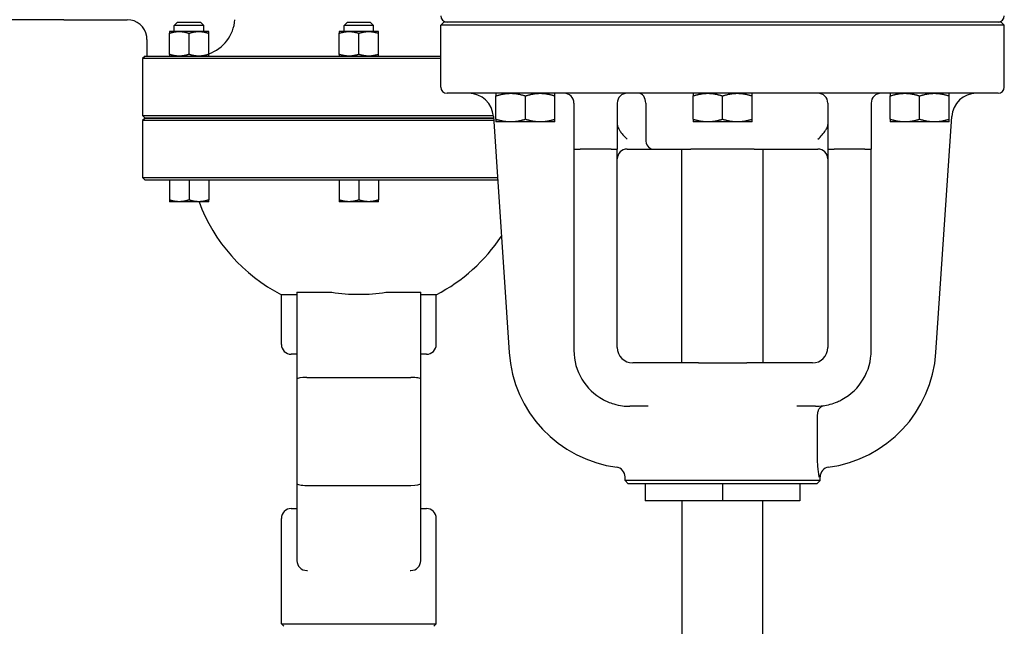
# Model space of a CAD drawing. Header units: inches. Extents: x 24 to 1128, y -69 to 748.
# Tile 620 of 656: x 605 to 618, y 675 to 683. Entities that reach past the tile are written whole.
import ezdxf

# ---------------------------------------------------------------- set-up
doc = ezdxf.new("R2010")
doc.units = ezdxf.units.IN
doc.header["$LTSCALE"] = 32
doc.header["$MEASUREMENT"] = 0
doc.layers.add('Visible (ANSI)', color=7, linetype='Continuous', lineweight=30)

msp = doc.modelspace()

# ---------------------------------------------------------------- linework, layer by layer
at = {"layer": 'Visible (ANSI)'}
for p, q in [((605.66063, 682.91853), (604.75438, 682.91853)), ((605.66063, 682.91986), (605.66063, 682.91853)), ((605.66063, 682.91853), (606.46563, 682.91853)), ((607.10093, 682.88113), (607.06368, 682.84388)), ((607.40143, 682.88113), (607.10093, 682.88113)), ((607.40143, 682.88113), (607.43868, 682.84388)), ((609.26038, 682.88113), (609.22313, 682.84388)), ((609.56088, 682.88113), (609.26038, 682.88113)), ((609.56088, 682.88113), (609.59813, 682.84388)), ((610.49233, 682.889), (610.45296, 682.84963)), ((617.57894, 682.889), (610.49233, 682.889)), ((617.57894, 682.889), (617.61831, 682.84963)), ((607.12618, 682.76843), (607.00118, 682.76843)), ((607.00118, 682.47826), (607.00118, 682.7461)), ((607.43868, 682.84388), (607.06368, 682.84388)), ((607.06368, 682.76843), (607.06368, 682.84388)), ((607.37618, 682.76843), (607.12618, 682.76843)), ((607.25118, 682.47826), (607.25118, 682.7461)), ((607.50118, 682.76843), (607.37618, 682.76843)), ((607.43868, 682.76843), (607.43868, 682.84388)), ((607.50118, 682.47826), (607.50118, 682.7461)), ((609.28563, 682.76843), (609.16063, 682.76843)), ((609.16063, 682.47826), (609.16063, 682.7461)), ((609.59813, 682.84388), (609.22313, 682.84388)), ((609.22313, 682.76843), (609.22313, 682.84388)), ((609.53563, 682.76843), (609.28563, 682.76843)), ((609.41063, 682.47826), (609.41063, 682.7461)), ((609.66063, 682.76843), (609.53563, 682.76843)), ((609.59813, 682.76843), (609.59813, 682.84388)), ((609.66063, 682.47826), (609.66063, 682.7461)), ((617.61831, 682.84963), (610.45296, 682.84963)), ((610.45296, 682.06223), (610.45296, 682.84963)), ((617.61831, 682.06223), (617.61831, 682.84963)), ((606.71563, 682.66853), (606.71563, 682.45593)), ((606.69188, 682.45593), (606.66063, 682.42468)), ((606.72385, 682.42468), (606.66063, 682.42468)), ((606.66063, 682.42468), (606.66063, 681.69978)), ((606.69188, 682.45593), (606.75497, 682.45593)), ((608.27326, 682.42468), (606.72385, 682.42468)), ((606.75497, 682.45593), (608.27643, 682.45593)), ((610.45296, 682.42468), (608.27326, 682.42468)), ((608.27643, 682.45593), (610.45296, 682.45593)), ((617.53957, 681.98349), (610.5317, 681.98349)), ((611.15461, 681.65298), (611.15461, 681.95)), ((611.52961, 681.65298), (611.52961, 681.95)), ((611.90461, 681.65298), (611.90461, 681.95)), ((612.14587, 681.85849), (612.14587, 681.27483)), ((612.69705, 681.85849), (612.69705, 681.27483)), ((613.05886, 681.85849), (613.05886, 681.39983)), ((613.66063, 681.65298), (613.66063, 681.95)), ((614.03563, 681.65298), (614.03563, 681.95)), ((614.41063, 681.65298), (614.41063, 681.95)), ((615.37422, 681.85849), (615.37422, 681.27483)), ((615.9254, 681.85849), (615.9254, 681.27483)), ((616.16665, 681.65298), (616.16665, 681.95)), ((616.54165, 681.65298), (616.54165, 681.95)), ((616.91665, 681.65298), (616.91665, 681.95)), ((606.66063, 681.69978), (606.72385, 681.69978)), ((606.69188, 681.66853), (606.66063, 681.69978)), ((606.69188, 681.66853), (606.66063, 681.63728)), ((606.72385, 681.63728), (606.66063, 681.63728)), ((606.66063, 681.63728), (606.66063, 680.91238)), ((606.75497, 681.66853), (606.69188, 681.66853)), ((606.69188, 681.66853), (606.75497, 681.66853)), ((606.72385, 681.69978), (608.27326, 681.69978)), ((608.27326, 681.63728), (606.72385, 681.63728)), ((608.27643, 681.66853), (606.75497, 681.66853)), ((606.75497, 681.66853), (608.27643, 681.66853)), ((608.27326, 681.69978), (610.54801, 681.69978)), ((610.54801, 681.63728), (608.27326, 681.63728)), ((610.54484, 681.66853), (608.27643, 681.66853)), ((608.27643, 681.66853), (610.54484, 681.66853)), ((611.1236, 681.66853), (610.54484, 681.66853)), ((610.54484, 681.66853), (611.1236, 681.66853)), ((610.54801, 681.69978), (611.12135, 681.69978)), ((611.12569, 681.63728), (610.54801, 681.63728)), ((611.1222, 681.68952), (611.3226, 678.68955)), ((611.34211, 681.61949), (611.15461, 681.61949)), ((611.71711, 681.61949), (611.34211, 681.61949)), ((611.90461, 681.61949), (611.71711, 681.61949)), ((613.84813, 681.61949), (613.66063, 681.61949)), ((614.22313, 681.61949), (613.84813, 681.61949)), ((614.41063, 681.61949), (614.22313, 681.61949)), ((616.35415, 681.61949), (616.16665, 681.61949)), ((616.72915, 681.61949), (616.35415, 681.61949)), ((616.91665, 681.61949), (616.72915, 681.61949)), ((616.74867, 678.68955), (616.94907, 681.68952)), ((612.14587, 681.27483), (612.14587, 678.71577)), ((612.14587, 681.27483), (612.22461, 681.27483)), ((612.61831, 681.27483), (612.22461, 681.27483)), ((612.61831, 681.27483), (612.69705, 681.27483)), ((612.69705, 678.75514), (612.69705, 681.27483)), ((612.82205, 681.27483), (613.14764, 681.27483)), ((613.14764, 681.27483), (613.63324, 681.27483)), ((613.51792, 678.55829), (613.51792, 681.27483)), ((614.43803, 681.27483), (613.63324, 681.27483)), ((614.43803, 681.27483), (614.86514, 681.27483)), ((614.55335, 678.55829), (614.55335, 681.27483)), ((614.86514, 681.27483), (615.10119, 681.27483)), ((615.10119, 681.27483), (615.24922, 681.27483)), ((615.37422, 681.27483), (615.37422, 678.75514)), ((615.37422, 681.27483), (615.45296, 681.27483)), ((615.84666, 681.27483), (615.45296, 681.27483)), ((615.84666, 681.27483), (615.9254, 681.27483)), ((615.9254, 678.71577), (615.9254, 681.27483)), ((606.66063, 680.91238), (606.72385, 680.91238)), ((606.69188, 680.88113), (606.66063, 680.91238)), ((606.75497, 680.88113), (606.69188, 680.88113)), ((606.72385, 680.91238), (608.27326, 680.91238)), ((608.27643, 680.88113), (606.75497, 680.88113)), ((607.00118, 680.88113), (607.00118, 680.62846)), ((607.25118, 680.88113), (607.25118, 680.62846)), ((607.50118, 680.88113), (607.50118, 680.62846)), ((608.27326, 680.91238), (610.54801, 680.91238)), ((610.54484, 680.88113), (608.27643, 680.88113)), ((609.16063, 680.88113), (609.16063, 680.62846)), ((609.41063, 680.88113), (609.41063, 680.62846)), ((609.66063, 680.88113), (609.66063, 680.62846)), ((611.1762, 680.88113), (610.54484, 680.88113)), ((610.54801, 680.91238), (611.17411, 680.91238)), ((607.12618, 680.60613), (607.00118, 680.60613)), ((607.37618, 680.60613), (607.12618, 680.60613)), ((607.50118, 680.60613), (607.37618, 680.60613)), ((609.28563, 680.60613), (609.16063, 680.60613)), ((609.53563, 680.60613), (609.28563, 680.60613)), ((609.66063, 680.60613), (609.53563, 680.60613)), ((608.62323, 679.42484), (608.42638, 679.42484)), ((608.42638, 678.79353), (608.42638, 679.42484)), ((608.62323, 679.45593), (608.74823, 679.45593)), ((608.62323, 679.45593), (608.62323, 678.35221)), ((608.74823, 679.45593), (609.0657, 679.45593)), ((609.75557, 679.45593), (610.07303, 679.45593)), ((610.07303, 679.45593), (610.19803, 679.45593)), ((610.19803, 678.35221), (610.19803, 679.45593)), ((610.39488, 679.42484), (610.19803, 679.42484)), ((610.39488, 678.79353), (610.39488, 679.42484)), ((608.62323, 678.66853), (608.55138, 678.66853)), ((610.26988, 678.66853), (610.19803, 678.66853)), ((613.65843, 678.55829), (612.8939, 678.55829)), ((613.72799, 678.55829), (613.65843, 678.55829)), ((613.72799, 678.55829), (614.34328, 678.55829)), ((614.41284, 678.55829), (614.34328, 678.55829)), ((615.17737, 678.55829), (614.41284, 678.55829)), ((608.62323, 678.35221), (608.62323, 677.02422)), ((608.74823, 678.37425), (610.07303, 678.37425)), ((610.19803, 677.02422), (610.19803, 678.35221)), ((613.08964, 678.00711), (612.85453, 678.00711)), ((615.21674, 678.00711), (614.98163, 678.00711)), ((615.24478, 677.31059), (615.24478, 677.88258)), ((612.79548, 677.06223), (612.79548, 677.10946)), ((615.27579, 677.06223), (615.27579, 677.10946)), ((608.62323, 677.02422), (608.62323, 676.0455)), ((608.74823, 677.00218), (610.07303, 677.00218)), ((610.19803, 676.0455), (610.19803, 677.02422)), ((615.27579, 677.06223), (612.79548, 677.06223)), ((612.83485, 677.02286), (612.79548, 677.06223)), ((615.23642, 677.02286), (612.83485, 677.02286)), ((613.05138, 677.02286), (613.05138, 676.80633)), ((614.03563, 677.02286), (614.03563, 676.80633)), ((615.01988, 677.02286), (615.01988, 676.80633)), ((615.23642, 677.02286), (615.27579, 677.06223)), ((614.03563, 676.80633), (613.05138, 676.80633)), ((613.52382, 674.60459), (613.52382, 676.80633)), ((615.01988, 676.80633), (614.03563, 676.80633)), ((614.54744, 674.60459), (614.54744, 676.80633)), ((608.55138, 676.7079), (608.62323, 676.7079)), ((610.19803, 676.7079), (610.26988, 676.7079)), ((608.42638, 675.24309), (608.42638, 676.5829)), ((610.39488, 675.24309), (610.39488, 676.5829)), ((608.74823, 675.9205), (608.7577, 675.9205)), ((610.06357, 675.9205), (610.07303, 675.9205)), ((608.42638, 675.24309), (610.39488, 675.24309)), ((608.45763, 675.21184), (608.42638, 675.24309)), ((610.36363, 675.21184), (610.39488, 675.24309))]:
    msp.add_line(p, q, dxfattribs=at)
for centre, radius, start, end in [((606.46563, 682.66853), 0.25, 8.604112, 90), ((607.33583, 682.95593), 0.5, 289.311794, 355.710088), ((610.5317, 682.96774), 0.07874, 180, 270), ((617.53957, 682.96774), 0.07874, 270, 0), ((610.5317, 682.06223), 0.07874, 180, 270), ((610.80794, 681.66853), 0.31496, 3.821718, 90), ((612.02087, 681.85849), 0.125, 0, 90), ((612.82205, 681.85849), 0.125, 90, 180), ((615.24922, 681.85849), 0.125, 0, 90), ((616.0504, 681.85849), 0.125, 90, 180), ((617.26333, 681.66853), 0.31496, 90, 176.178282), ((617.53957, 682.06223), 0.07874, 270, 0), ((612.82205, 681.14983), 0.125, 90, 180), ((615.24922, 681.14983), 0.125, 0, 90), ((609.41063, 681.35357), 2.16535, 200.192895, 242.964308), ((609.41063, 681.35357), 2.16535, 297.035692, 326.857939), ((608.55138, 678.79353), 0.125, 180, 270), ((610.26988, 678.79353), 0.125, 270, 0), ((612.8939, 678.75514), 0.19685, 180, 270), ((615.17737, 678.75514), 0.19685, 270, 0), ((612.8939, 678.79451), 1.5748, 183.821718, 262.730273), ((612.85453, 678.71577), 0.70866, 180, 241.65439), ((615.17737, 678.79451), 1.5748, 277.269727, 356.178282), ((615.21674, 678.71577), 0.70866, 298.34561, 0), ((612.67048, 677.10946), 0.125, 0, 82.447083), ((615.40079, 677.10946), 0.125, 97.552917, 180), ((608.55138, 676.5829), 0.125, 90, 180), ((610.26988, 676.5829), 0.125, 0, 90), ((608.74823, 676.0455), 0.125, 180, 270), ((610.07303, 676.0455), 0.125, 270, 0)]:
    msp.add_arc(centre, radius, start, end, dxfattribs=at)
for centre, major_axis, ratio, start_param, end_param in [((612.97008, 681.85849), (0, 0.125), 0.71022868, 4.71238898, 6.28318531), ((613.14764, 681.39983), (0, 0.125), 0.71022868, 1.57079633, 3.14159265), ((609.41063, 681.44792), (2.14771, 0), 0.93969262, 4.55108575, 4.87369221), ((608.74823, 678.35221), (0.125, 0), 0.17632698, 1.57079633, 3.14159265), ((610.07303, 678.35221), (-0.125, 0), 0.17632698, 3.14159265, 4.71238898), ((608.74823, 677.02422), (-0.125, 0), 0.17632698, 0, 1.57079633), ((610.07303, 677.02422), (-0.125, 0), 0.17632698, 1.57079633, 3.14159265)]:
    msp.add_ellipse(centre, major_axis=major_axis, ratio=ratio, start_param=start_param, end_param=end_param, dxfattribs=at)
for points, weights in [([(607.00118, 682.76843), (607.00118, 682.76843), (607.00118, 682.7461)], [1, 1.04314139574, 1.01001874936]), ([(607.00118, 682.7461), (607.06817, 682.76843), (607.12618, 682.76843)], [1.01001874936, 1.04314139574, 1]), ([(607.12618, 682.76843), (607.1842, 682.76843), (607.25118, 682.7461)], [1, 1.04314139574, 1.01001874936]), ([(607.25118, 682.7461), (607.31817, 682.76843), (607.37618, 682.76843)], [1.01001874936, 1.04314139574, 1]), ([(607.37618, 682.76843), (607.4342, 682.76843), (607.50118, 682.7461)], [1, 1.04314139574, 1.01001874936]), ([(607.50118, 682.7461), (607.50118, 682.76843), (607.50118, 682.76843)], [1.01001874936, 1.04314139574, 1]), ([(609.16063, 682.76843), (609.16063, 682.76843), (609.16063, 682.7461)], [1, 1.04314139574, 1.01001874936]), ([(609.16063, 682.7461), (609.22762, 682.76843), (609.28563, 682.76843)], [1.01001874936, 1.04314139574, 1]), ([(609.28563, 682.76843), (609.34365, 682.76843), (609.41063, 682.7461)], [1, 1.04314139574, 1.01001874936]), ([(609.41063, 682.7461), (609.47762, 682.76843), (609.53563, 682.76843)], [1.01001874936, 1.04314139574, 1]), ([(609.53563, 682.76843), (609.59365, 682.76843), (609.66063, 682.7461)], [1, 1.04314139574, 1.01001874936]), ([(609.66063, 682.7461), (609.66063, 682.76843), (609.66063, 682.76843)], [1.01001874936, 1.04314139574, 1]), ([(607.12618, 682.45593), (607.06817, 682.45593), (607.00118, 682.47826)], [1, 1.04314139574, 1.01001874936]), ([(607.00118, 682.47826), (607.00118, 682.45593), (607.00118, 682.45593)], [1.01001874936, 1.04314139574, 1]), ([(607.25118, 682.47826), (607.1842, 682.45593), (607.12618, 682.45593)], [1.01001874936, 1.04314139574, 1]), ([(607.37618, 682.45593), (607.31817, 682.45593), (607.25118, 682.47826)], [1, 1.04314139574, 1.01001874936]), ([(607.50118, 682.47826), (607.4342, 682.45593), (607.37618, 682.45593)], [1.01001874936, 1.04314139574, 1]), ([(607.50118, 682.46154), (607.50118, 682.46702), (607.50118, 682.47826)], [1.02411989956, 1.0264275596, 1.01001874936]), ([(609.28563, 682.45593), (609.22762, 682.45593), (609.16063, 682.47826)], [1, 1.04314139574, 1.01001874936]), ([(609.16063, 682.47826), (609.16063, 682.45593), (609.16063, 682.45593)], [1.01001874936, 1.04314139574, 1]), ([(609.41063, 682.47826), (609.34365, 682.45593), (609.28563, 682.45593)], [1.01001874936, 1.04314139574, 1]), ([(609.53563, 682.45593), (609.47762, 682.45593), (609.41063, 682.47826)], [1, 1.04314139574, 1.01001874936]), ([(609.66063, 682.47826), (609.59365, 682.45593), (609.53563, 682.45593)], [1.01001874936, 1.04314139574, 1]), ([(609.66063, 682.45593), (609.66063, 682.45593), (609.66063, 682.47826)], [1, 1.04314139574, 1.01001874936]), ([(611.15461, 681.98349), (611.15461, 681.98349), (611.15461, 681.95)], [1, 1.04314139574, 1.01001874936]), ([(611.15461, 681.95), (611.2551, 681.98349), (611.34211, 681.98349)], [1.01001874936, 1.04314139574, 1]), ([(611.34211, 681.98349), (611.42913, 681.98349), (611.52961, 681.95)], [1, 1.04314139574, 1.01001874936]), ([(611.52961, 681.95), (611.6301, 681.98349), (611.71711, 681.98349)], [1.01001874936, 1.04314139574, 1]), ([(611.71711, 681.98349), (611.80413, 681.98349), (611.90461, 681.95)], [1, 1.04314139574, 1.01001874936]), ([(611.90461, 681.95), (611.90461, 681.98349), (611.90461, 681.98349)], [1.01001874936, 1.04314139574, 1]), ([(613.66063, 681.98349), (613.66063, 681.98349), (613.66063, 681.95)], [1, 1.04314139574, 1.01001874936]), ([(613.66063, 681.95), (613.76111, 681.98349), (613.84813, 681.98349)], [1.01001874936, 1.04314139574, 1]), ([(613.84813, 681.98349), (613.93515, 681.98349), (614.03563, 681.95)], [1, 1.04314139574, 1.01001874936]), ([(614.03563, 681.95), (614.13611, 681.98349), (614.22313, 681.98349)], [1.01001874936, 1.04314139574, 1]), ([(614.22313, 681.98349), (614.31015, 681.98349), (614.41063, 681.95)], [1, 1.04314139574, 1.01001874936]), ([(614.41063, 681.95), (614.41063, 681.98349), (614.41063, 681.98349)], [1.01001874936, 1.04314139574, 1]), ([(616.16665, 681.98349), (616.16665, 681.98349), (616.16665, 681.95)], [1, 1.04314139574, 1.01001874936]), ([(616.16665, 681.95), (616.26713, 681.98349), (616.35415, 681.98349)], [1.01001874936, 1.04314139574, 1]), ([(616.35415, 681.98349), (616.44117, 681.98349), (616.54165, 681.95)], [1, 1.04314139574, 1.01001874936]), ([(616.54165, 681.95), (616.64213, 681.98349), (616.72915, 681.98349)], [1.01001874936, 1.04314139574, 1]), ([(616.72915, 681.98349), (616.81617, 681.98349), (616.91665, 681.95)], [1, 1.04314139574, 1.01001874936]), ([(616.91665, 681.95), (616.91665, 681.98349), (616.91665, 681.98349)], [1.01001874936, 1.04314139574, 1]), ([(611.15461, 681.65298), (611.15461, 681.61949), (611.15461, 681.61949)], [1.01001874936, 1.04314139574, 1]), ([(611.34211, 681.61949), (611.2551, 681.61949), (611.15461, 681.65298)], [1, 1.04314139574, 1.01001874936]), ([(611.52961, 681.65298), (611.42913, 681.61949), (611.34211, 681.61949)], [1.01001874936, 1.04314139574, 1]), ([(611.71711, 681.61949), (611.6301, 681.61949), (611.52961, 681.65298)], [1, 1.04314139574, 1.01001874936]), ([(611.90461, 681.65298), (611.80413, 681.61949), (611.71711, 681.61949)], [1.01001874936, 1.04314139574, 1]), ([(611.90461, 681.61949), (611.90461, 681.61949), (611.90461, 681.65298)], [1, 1.04314139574, 1.01001874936]), ([(613.66063, 681.65298), (613.66063, 681.61949), (613.66063, 681.61949)], [1.01001874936, 1.04314139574, 1]), ([(613.84813, 681.61949), (613.76111, 681.61949), (613.66063, 681.65298)], [1, 1.04314139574, 1.01001874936]), ([(614.03563, 681.65298), (613.93515, 681.61949), (613.84813, 681.61949)], [1.01001874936, 1.04314139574, 1]), ([(614.22313, 681.61949), (614.13611, 681.61949), (614.03563, 681.65298)], [1, 1.04314139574, 1.01001874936]), ([(614.41063, 681.65298), (614.31015, 681.61949), (614.22313, 681.61949)], [1.01001874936, 1.04314139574, 1]), ([(614.41063, 681.61949), (614.41063, 681.61949), (614.41063, 681.65298)], [1, 1.04314139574, 1.01001874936]), ([(616.16665, 681.65298), (616.16665, 681.61949), (616.16665, 681.61949)], [1.01001874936, 1.04314139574, 1]), ([(616.35415, 681.61949), (616.26713, 681.61949), (616.16665, 681.65298)], [1, 1.04314139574, 1.01001874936]), ([(616.54165, 681.65298), (616.44117, 681.61949), (616.35415, 681.61949)], [1.01001874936, 1.04314139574, 1]), ([(616.72915, 681.61949), (616.64213, 681.61949), (616.54165, 681.65298)], [1, 1.04314139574, 1.01001874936]), ([(616.91665, 681.65298), (616.81617, 681.61949), (616.72915, 681.61949)], [1.01001874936, 1.04314139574, 1]), ([(616.91665, 681.61949), (616.91665, 681.61949), (616.91665, 681.65298)], [1, 1.04314139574, 1.01001874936]), ([(607.12618, 680.60613), (607.06817, 680.60613), (607.00118, 680.62846)], [1, 1.04314139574, 1.01001874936]), ([(607.00118, 680.62846), (607.00118, 680.60613), (607.00118, 680.60613)], [1.01001874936, 1.04314139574, 1]), ([(607.25118, 680.62846), (607.1842, 680.60613), (607.12618, 680.60613)], [1.01001874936, 1.04314139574, 1]), ([(607.37618, 680.60613), (607.31817, 680.60613), (607.25118, 680.62846)], [1, 1.04314139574, 1.01001874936]), ([(607.50118, 680.62846), (607.4342, 680.60613), (607.37618, 680.60613)], [1.01001874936, 1.04314139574, 1]), ([(607.50118, 680.60613), (607.50118, 680.60613), (607.50118, 680.62846)], [1, 1.04314139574, 1.01001874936]), ([(609.28563, 680.60613), (609.22762, 680.60613), (609.16063, 680.62846)], [1, 1.04314139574, 1.01001874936]), ([(609.16063, 680.62846), (609.16063, 680.60613), (609.16063, 680.60613)], [1.01001874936, 1.04314139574, 1]), ([(609.41063, 680.62846), (609.34365, 680.60613), (609.28563, 680.60613)], [1.01001874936, 1.04314139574, 1]), ([(609.53563, 680.60613), (609.47762, 680.60613), (609.41063, 680.62846)], [1, 1.04314139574, 1.01001874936]), ([(609.66063, 680.62846), (609.59365, 680.60613), (609.53563, 680.60613)], [1.01001874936, 1.04314139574, 1]), ([(609.66063, 680.60613), (609.66063, 680.60613), (609.66063, 680.62846)], [1, 1.04314139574, 1.01001874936])]:
    msp.add_rational_spline(points, weights, degree=2, dxfattribs=at)
for points in [[(606.71563, 682.66853), (606.7156, 682.68103), (606.71461, 682.69363), (606.71282, 682.70593)], [(615.24478, 677.88258), (615.24478, 677.88697), (615.24473, 677.89133), (615.24462, 677.89567)]]:
    msp.add_open_spline(points, degree=3, dxfattribs=at)
for points, knots in [([(612.69705, 681.5882), (612.69705, 681.5881), (612.69705, 681.588), (612.69708, 681.57843), (612.69865, 681.56903), (612.70472, 681.55005), (612.70918, 681.54073), (612.72129, 681.52002), (612.7289, 681.50944), (612.73642, 681.49799)], [-0.000896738, -0.000896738, -0.000896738, -0.000896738, 0, 0, 0.08693271, 0.08693271, 0.175052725, 0.175052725, 0.280007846, 0.280007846, 0.280007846, 0.280007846]), ([(612.73642, 681.49799), (612.74574, 681.4838), (612.75658, 681.46983), (612.78563, 681.43618), (612.80473, 681.41715), (612.82205, 681.39983)], [1.910988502, 1.910988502, 1.910988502, 1.910988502, 2.034466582, 2.034466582, 2.221097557, 2.221097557, 2.221097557, 2.221097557]), ([(615.24922, 681.39983), (615.26653, 681.41715), (615.28563, 681.43618), (615.31468, 681.46983), (615.32552, 681.4838), (615.33485, 681.49799)], [0, 0, 0, 0, 0.186630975, 0.186630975, 0.310109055, 0.310109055, 0.310109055, 0.310109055]), ([(615.33485, 681.49799), (615.34237, 681.50944), (615.34998, 681.52002), (615.36209, 681.54073), (615.36655, 681.55005), (615.37262, 681.56903), (615.37418, 681.57843), (615.37422, 681.588), (615.37422, 681.5881), (615.37422, 681.5882)], [0, 0, 0, 0, 0.104406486, 0.104406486, 0.19206587, 0.19206587, 0.278544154, 0.278544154, 0.279436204, 0.279436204, 0.279436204, 0.279436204]), ([(612.51807, 678.09208), (612.53658, 678.08209), (612.55556, 678.07293), (612.60051, 678.05361), (612.62672, 678.04417), (612.68941, 678.02556), (612.72648, 678.01777), (612.79397, 678.00904), (612.82434, 678.00711), (612.85453, 678.00711)], [0, 0, 0, 0, 0.132051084, 0.132051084, 0.308525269, 0.308525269, 0.555345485, 0.555345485, 0.75616862, 0.75616862, 0.75616862, 0.75616862]), ([(615.21674, 678.00711), (615.24849, 678.00711), (615.28044, 678.00925), (615.34334, 678.01781), (615.37429, 678.02412), (615.43564, 678.04102), (615.46633, 678.05171), (615.51571, 678.07293), (615.53468, 678.08209), (615.5532, 678.09208)], [-0.00146796, -0.00146796, -0.00146796, -0.00146796, 0.209762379, 0.209762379, 0.415840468, 0.415840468, 0.622649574, 0.622649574, 0.754700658, 0.754700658, 0.754700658, 0.754700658]), ([(615.24462, 677.89567), (615.24431, 677.9086), (615.24562, 677.9211), (615.25128, 677.94617), (615.25595, 677.9581), (615.26899, 677.98157), (615.27797, 677.99199), (615.29831, 678.00799), (615.30997, 678.01313), (615.32197, 678.01497), (615.32204, 678.01498), (615.32211, 678.01499)], [-0.52170748, -0.52170748, -0.52170748, -0.52170748, -0.421852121, -0.421852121, -0.307757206, -0.307757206, -0.161137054, -0.161137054, 0, 0, 0.000927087, 0.000927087, 0.000927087, 0.000927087]), ([(615.26443, 677.10785), (615.26442, 677.10795), (615.2644, 677.10805), (615.26185, 677.12598), (615.25874, 677.14559), (615.25311, 677.1862), (615.24998, 677.21015), (615.24586, 677.2623), (615.24478, 677.28627), (615.24478, 677.31059)], [-0.001098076, -0.001098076, -0.001098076, -0.001098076, 0, 0, 0.19742354, 0.19742354, 0.356355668, 0.356355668, 0.480680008, 0.480680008, 0.480680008, 0.480680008])]:
    msp.add_open_spline(points, degree=3, knots=knots, dxfattribs=at)

doc.saveas('drawing.dxf')
